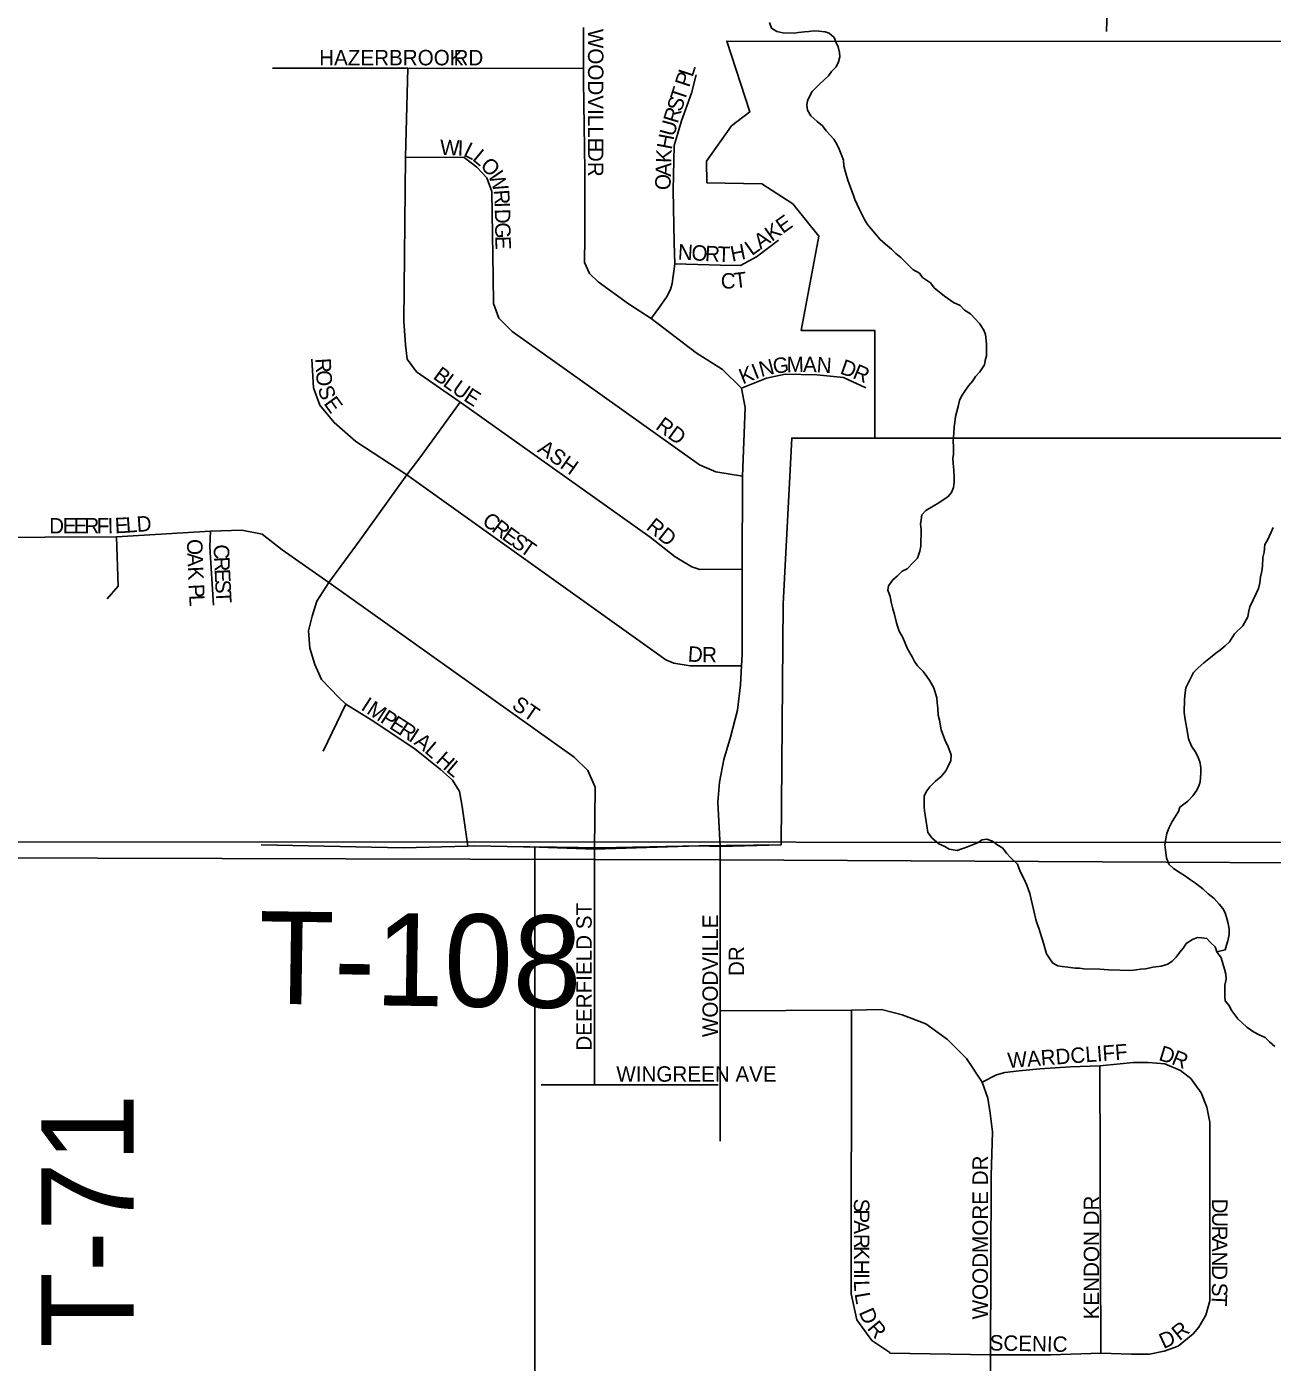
# Model space of a CAD drawing. Extents: x 8.5 to 81.5, y -1.2 to 22.4.
# Drawn here: x 51.227 to 51.992, y 15.445 to 16.265 of the extents above; entities that cross this region are included whole.
import ezdxf

# ---------------------------------------------------------------- set-up
doc = ezdxf.new("R2010")
doc.units = 0
for name, color, linetype in [('GM_X_City_Street', 7, 'Continuous'), ('GM_X_City_Street_Text', 7, 'Continuous'), ('GM_X_Corporation', 7, 'Continuous'), ('GM_X_Minor_River', 7, 'Continuous'), ('GM_X_Section', 7, 'Continuous'), ('GM_X_Township', 7, 'Continuous'), ('GM_X_Township_Road', 7, 'Continuous'), ('GM_X_Township_Road_Text', 7, 'Continuous'), ('GM_X_Township_Subdivision', 7, 'Continuous'), ('GM_X_Township_Subdivision_Text', 7, 'Continuous')]:
    doc.layers.add(name, color=color, linetype=linetype)

msp = doc.modelspace()

# ---------------------------------------------------------------- linework, layer by layer
at = {"layer": 'GM_X_City_Street'}
for points in [[(51.57556, 15.61531), (51.57556, 15.75367), (51.57556, 15.76012)], [(51.65274, 15.58085), (51.65274, 15.66089), (51.65274, 15.75344), (51.65274, 15.76168)], [(51.81842, 15.38186), (51.81872, 15.44963), (51.81923, 15.55956), (51.81992, 15.58652), (51.81854, 15.59793), (51.81715, 15.60726), (51.8137, 15.61694), (51.80402, 15.63146), (51.79227, 15.64321), (51.77913, 15.65289), (51.76461, 15.65842), (51.75182, 15.66153), (51.7335, 15.66119), (51.65274, 15.66089)], [(51.757, 15.45102), (51.74594, 15.45827), (51.73661, 15.47106), (51.73316, 15.48696), (51.7335, 15.66119)], [(51.8137, 15.61694), (51.82238, 15.62147), (51.82752, 15.62294), (51.83633, 15.62392), (51.84905, 15.62514), (51.86789, 15.62637), (51.886, 15.6271), (51.89848, 15.62832), (51.90631, 15.62906), (51.9156, 15.62906), (51.92588, 15.62832), (51.93542, 15.62416)], [(51.88663, 15.45067), (51.886, 15.6271)], [(51.94678, 15.46657), (51.95108, 15.47393), (51.95353, 15.48274), (51.95353, 15.55125), (51.95353, 15.59235), (51.95157, 15.60166), (51.94814, 15.61046), (51.94179, 15.61927), (51.93542, 15.62416)], [(51.54283, 15.61531), (51.57556, 15.61531), (51.65158, 15.61531)], [(51.757, 15.45102), (51.757, 15.45067), (51.81872, 15.44963), (51.85587, 15.44963), (51.88663, 15.45067), (51.9053, 15.44998), (51.91637, 15.44998), (51.92535, 15.45171), (51.93399, 15.45481), (51.94333, 15.46242), (51.94678, 15.46657)]]:
    msp.add_lwpolyline(points, dxfattribs=at)
at = {"layer": 'GM_X_Corporation'}
for points in [[(52.69373, 16.25605), (51.65683, 16.25633), (51.67097, 16.21283), (51.65963, 16.20428), (51.64442, 16.18256), (51.64465, 16.16931), (51.67826, 16.16872), (51.69732, 16.15634), (51.71341, 16.13647), (51.70245, 16.07867), (51.74765, 16.07866), (51.74766, 16.0125), (52.1887, 16.01239), (52.1887, 15.96504), (52.19154, 15.96504), (52.19154, 15.86617), (52.00083, 15.86622), (52.00062, 15.76241), (52.19595, 15.76556), (52.32082, 15.76513), (52.39072, 15.76449), (52.56954, 15.76016), (52.6081, 15.76015), (52.77095, 15.76245)], [(52.00956, 15.25002), (52.00062, 15.76241), (52.00083, 15.86622), (52.19154, 15.86617), (52.19154, 15.96504), (52.1887, 15.96504), (52.1887, 16.01239), (51.74766, 16.0125), (51.69667, 16.01251), (51.69134, 15.91075), (51.6902, 15.76279), (51.63972, 15.76204), (51.5788, 15.76093), (51.53889, 15.76152), (51.53881, 15.42129)]]:
    msp.add_lwpolyline(points, dxfattribs=at)
at = {"layer": 'GM_X_Minor_River'}
for points in [[(51.81469, 16.07874), (51.81212, 16.08298), (51.80655, 16.08879), (51.8028, 16.09115), (51.8002, 16.09386), (51.79607, 16.09585), (51.79045, 16.09976), (51.78411, 16.10483), (51.7819, 16.10792), (51.77703, 16.11106), (51.77519, 16.11376), (51.77106, 16.11612), (51.76809, 16.11922), (51.76362, 16.12349), (51.76064, 16.12584), (51.75804, 16.12855), (51.75431, 16.13167), (51.75095, 16.1344), (51.74317, 16.14368), (51.74134, 16.14675), (51.73806, 16.15328), (51.73697, 16.15597), (51.73552, 16.15904), (51.73444, 16.1621), (51.73336, 16.16478), (51.73121, 16.17091), (51.72979, 16.17588), (51.72873, 16.1797), (51.72842, 16.18313), (51.72698, 16.18696), (51.72591, 16.19003), (51.72445, 16.1931), (51.72262, 16.19617), (51.71779, 16.20121), (51.71558, 16.2043), (51.71222, 16.20703), (51.7085, 16.21053), (51.70629, 16.21399), (51.70597, 16.21704), (51.70641, 16.21969), (51.7076, 16.22233), (51.70918, 16.22534), (51.71383, 16.22981), (51.71924, 16.23502), (51.7212, 16.23764), (51.72391, 16.24063), (51.72549, 16.24364), (51.72631, 16.24666), (51.72599, 16.24933), (51.7253, 16.25276), (51.72385, 16.25583), (51.72276, 16.25852), (51.71978, 16.26124), (51.71714, 16.26205), (51.71336, 16.26251), (51.71033, 16.26257), (51.70728, 16.26225), (51.70462, 16.26192), (51.70082, 16.26162), (51.69816, 16.26129), (51.69133, 16.26143), (51.68755, 16.26227), (51.68418, 16.26424), (51.68311, 16.26768)], [(51.83526, 15.75096), (51.83117, 15.75484), (51.82857, 15.75756), (51.82635, 15.76064), (51.82261, 15.763), (51.81999, 15.76496), (51.8166, 15.76617), (51.81356, 15.76585), (51.81087, 15.764), (51.80474, 15.76146), (51.79825, 15.75931), (51.79333, 15.76017), (51.79071, 15.76175), (51.78695, 15.76334), (51.78285, 15.76685), (51.78026, 15.77032), (51.77959, 15.77452), (51.77826, 15.78367), (51.77794, 15.78634), (51.77807, 15.7928), (51.77965, 15.79581), (51.7816, 15.79843), (51.78508, 15.80178), (51.78856, 15.80476), (51.79129, 15.80812), (51.79287, 15.81113), (51.79445, 15.81453), (51.79452, 15.81795), (51.79273, 15.82292), (51.79091, 15.82676), (51.78983, 15.82945), (51.78839, 15.83328), (51.78738, 15.83938), (51.78668, 15.84244), (51.78639, 15.84663), (51.78608, 15.85005), (51.78576, 15.8531), (51.78506, 15.85578), (51.78399, 15.85922), (51.78142, 15.86346), (51.77958, 15.86616), (51.77737, 15.86924), (51.77402, 15.87273), (51.77218, 15.87543), (51.77072, 15.87812), (51.76779, 15.88312), (51.76489, 15.89003), (51.7627, 15.89387), (51.76162, 15.89694), (51.76092, 15.89999), (51.75987, 15.9042), (51.75881, 15.90764), (51.75775, 15.91184), (51.75706, 15.91528), (51.75563, 15.91911), (51.75606, 15.92176), (51.75879, 15.92551), (51.76149, 15.92774), (51.76459, 15.93072), (51.76766, 15.93217), (51.77154, 15.93628), (51.77387, 15.93889), (51.77547, 15.94304), (51.77591, 15.94608), (51.77612, 15.95634), (51.77581, 15.95977), (51.77625, 15.96242), (51.77669, 15.96545), (51.77902, 15.96806), (51.78363, 15.97063), (51.78709, 15.97284), (51.78978, 15.97469), (51.79248, 15.97654), (51.7948, 15.97915), (51.796, 15.98217), (51.79645, 15.9852), (51.7965, 15.98786), (51.79622, 15.99281), (51.79593, 15.997), (51.79561, 16.00005), (51.79605, 16.0027), (51.79613, 16.00688), (51.79583, 16.01069), (51.79631, 16.01562), (51.79639, 16.01942), (51.79683, 16.02207), (51.79728, 16.02587), (51.79893, 16.03192), (51.79976, 16.0357), (51.80095, 16.03834), (51.80292, 16.04134), (51.80526, 16.04472), (51.80798, 16.0477), (51.80955, 16.05033), (51.81227, 16.05332), (51.81501, 16.05744), (51.81544, 16.0601), (51.81626, 16.06312), (51.81641, 16.07034), (51.81577, 16.07606), (51.81469, 16.07874)], [(51.95785, 15.69714), (51.96281, 15.69818), (51.96363, 15.7012), (51.96444, 15.70385), (51.96528, 15.70763), (51.96535, 15.71106), (51.96466, 15.71449), (51.96397, 15.71755), (51.9629, 15.72099), (51.96144, 15.72368), (51.95921, 15.72639), (51.95625, 15.72987), (51.95251, 15.73261), (51.94916, 15.73572), (51.94468, 15.73923), (51.94169, 15.7412), (51.93795, 15.74393), (51.93532, 15.74551), (51.93121, 15.74825), (51.92823, 15.75097), (51.92679, 15.75481), (51.92581, 15.76281), (51.92625, 15.76546), (51.92709, 15.76963), (51.9283, 15.77303), (51.93028, 15.77717), (51.9342, 15.78317), (51.93502, 15.78582), (51.94002, 15.78952), (51.94313, 15.79288), (51.94548, 15.79625), (51.94667, 15.79889), (51.94748, 15.80154), (51.94797, 15.80685), (51.94804, 15.81027), (51.94735, 15.81371), (51.94627, 15.81639), (51.94481, 15.81946), (51.94224, 15.82332), (51.94044, 15.82792), (51.93976, 15.83173), (51.93907, 15.83517), (51.9384, 15.83974), (51.93773, 15.84394), (51.9379, 15.8523), (51.93836, 15.8561), (51.9388, 15.85913), (51.94118, 15.86403), (51.94355, 15.86854), (51.94627, 15.87153), (51.94974, 15.8745), (51.95398, 15.87783), (51.95707, 15.88043), (51.96015, 15.88265), (51.96286, 15.88488), (51.96557, 15.88749), (51.9687, 15.89236), (51.97374, 15.89721), (51.97688, 15.90285), (51.97732, 15.9055), (51.97815, 15.9089), (51.98212, 15.91757), (51.98331, 15.92021), (51.98414, 15.92361), (51.9846, 15.9274), (51.98543, 15.93081), (51.98587, 15.93384), (51.98598, 15.93916), (51.98681, 15.94257), (51.98728, 15.94712), (51.98885, 15.94975), (51.99085, 15.95427), (51.99243, 15.95766)], [(51.99346, 15.63899), (51.9901, 15.64172), (51.9875, 15.64444), (51.98374, 15.64604), (51.98037, 15.64801), (51.97625, 15.65075), (51.97066, 15.65581), (51.96697, 15.66083), (51.96514, 15.66429), (51.96292, 15.66699), (51.9626, 15.66966), (51.96274, 15.6765), (51.96358, 15.68029), (51.96326, 15.68334), (51.96256, 15.6864), (51.96043, 15.69328), (51.95785, 15.69714), (51.95678, 15.7002), (51.95417, 15.70253), (51.95157, 15.70525), (51.94854, 15.70569), (51.94589, 15.70575), (51.94283, 15.70467), (51.93898, 15.70208), (51.93741, 15.69945), (51.93508, 15.69684), (51.93274, 15.69384), (51.93041, 15.69123), (51.92772, 15.68938), (51.92352, 15.68833), (51.91858, 15.68767), (51.914, 15.68662), (51.91096, 15.6863), (51.9083, 15.68597), (51.90487, 15.68566), (51.89122, 15.68594), (51.88592, 15.68643), (51.87606, 15.68663), (51.87341, 15.68706), (51.87075, 15.68711), (51.86621, 15.68759), (51.86281, 15.68804), (51.86016, 15.68847), (51.85715, 15.69005), (51.85531, 15.69275), (51.8531, 15.69584), (51.85134, 15.70234), (51.84849, 15.71152), (51.84741, 15.71421), (51.8467, 15.71688), (51.84566, 15.72147), (51.84495, 15.72414), (51.8439, 15.72835), (51.84286, 15.73293), (51.84106, 15.73791), (51.83925, 15.74213), (51.83706, 15.74636), (51.83526, 15.75096)]]:
    msp.add_lwpolyline(points, dxfattribs=at)
at = {"layer": 'GM_X_Section'}
for points in [[(51.20445, 16.76644), (52.20343, 16.76022), (52.20331, 15.76418), (51.19552, 15.7645)], [(51.19552, 15.7645), (52.20331, 15.76418), (52.19754, 14.74817), (51.19611, 14.74419)]]:
    msp.add_lwpolyline(points, close=True, dxfattribs=at)
at = {"layer": 'GM_X_Township'}
for points in [[(51.19376, 15.75486), (51.57556, 15.75368), (51.65275, 15.75344), (52.20031, 15.75061), (52.43974, 15.75009), (52.67955, 15.74975)], [(52.67955, 15.74975), (52.43974, 15.75009), (52.20031, 15.75061), (51.65275, 15.75344), (51.57556, 15.75368), (51.19376, 15.75486)]]:
    msp.add_lwpolyline(points, dxfattribs=at)
at = {"layer": 'GM_X_Township_Road'}
for points in [[(51.37083, 15.76284), (51.45811, 15.76095), (51.49766, 15.76195), (51.50214, 15.76206), (51.53194, 15.76162)], [(51.53194, 15.76162), (51.53587, 15.76156), (51.57556, 15.76012), (51.63973, 15.76204), (51.65274, 15.76168), (51.69019, 15.76279)]]:
    msp.add_lwpolyline(points, dxfattribs=at)
at = {"layer": 'GM_X_Township_Subdivision'}
for points in [[(51.89007, 16.26215), (51.89095, 16.29649), (51.89073, 16.3219), (51.89118, 16.33958), (51.89313, 16.34829), (51.89882, 16.35753), (51.91429, 16.37865), (51.93596, 16.41192), (51.94189, 16.41867), (51.94717, 16.43136), (51.94787, 16.46861), (51.94414, 16.48443)], [(51.5687, 16.26478), (51.5687, 16.23944), (51.5687, 16.23163), (51.56967, 16.17704), (51.56967, 16.13607), (51.56941, 16.12029), (51.57246, 16.11368), (51.57778, 16.10842), (51.59635, 16.09492), (51.61031, 16.08598), (51.63793, 16.06489), (51.65414, 16.05465), (51.66577, 16.04321), (51.66817, 16.03139), (51.66645, 15.98912), (51.66623, 15.93201), (51.66622, 15.87962), (51.66585, 15.87259), (51.66525, 15.86108), (51.6633, 15.84549), (51.65904, 15.82894), (51.65497, 15.81523), (51.65238, 15.80115), (51.65127, 15.78892), (51.65274, 15.76168)], [(51.5687, 16.23944), (51.46093, 16.23979), (51.37778, 16.23962)], [(51.66623, 15.93201), (51.64025, 15.9318), (51.63533, 15.93345), (51.62511, 15.93966), (51.60966, 15.95179), (51.49851, 16.03079), (51.49299, 16.03463), (51.46633, 16.05321), (51.46047, 16.06102), (51.45951, 16.06978), (51.45852, 16.08442), (51.4595, 16.18502), (51.46093, 16.23979)], [(51.61031, 16.08598), (51.61483, 16.09207), (51.61981, 16.09905), (51.62221, 16.1037), (51.62317, 16.10743), (51.62494, 16.11954), (51.6245, 16.13248), (51.62382, 16.16472), (51.62451, 16.19227), (51.62898, 16.20742), (51.63518, 16.22429), (51.63792, 16.23553)], [(51.66645, 15.98912), (51.65008, 15.99188), (51.64011, 15.99613), (51.57733, 16.04074), (51.52498, 16.07794), (51.51672, 16.0862), (51.51362, 16.09515), (51.51328, 16.11134), (51.51259, 16.16403), (51.50949, 16.17229), (51.50329, 16.17883), (51.49558, 16.18483), (51.4595, 16.18502)], [(51.62494, 16.11954), (51.65296, 16.11881), (51.66529, 16.1186), (51.67508, 16.12394), (51.68865, 16.13411)], [(51.66585, 15.87259), (51.63426, 15.87268), (51.6243, 15.87439), (51.61928, 15.87632), (51.60933, 15.88349), (51.51898, 15.94791), (51.46022, 15.99002), (51.429, 16.01035), (51.41563, 16.02201), (51.40684, 16.03275), (51.40294, 16.04346), (51.40198, 16.06102)], [(51.66577, 16.04321), (51.68128, 16.0493), (51.69272, 16.05169), (51.71211, 16.05133), (51.72855, 16.04966), (51.74226, 16.04342)], [(51.49766, 15.76195), (51.49434, 15.78619), (51.49273, 15.79549), (51.48824, 15.8024), (51.48088, 15.80903), (51.46521, 15.82179), (51.4383, 15.8396), (51.42273, 15.84917), (51.41856, 15.85333), (51.40796, 15.86428), (51.40371, 15.87359), (51.40067, 15.8835), (51.39987, 15.89422), (51.40209, 15.90313), (51.40492, 15.91243), (51.41238, 15.92381), (51.43163, 15.95006), (51.46022, 15.99002), (51.46825, 16.00044), (51.49299, 16.03463)], [(51.19375, 15.9514), (51.28197, 15.95195), (51.33978, 15.95532), (51.359, 15.95593), (51.37154, 15.9535), (51.38382, 15.94389), (51.41238, 15.92381), (51.56301, 15.81666), (51.57138, 15.8083), (51.57601, 15.79808), (51.57556, 15.76012)], [(51.33978, 15.95532), (51.33937, 15.94561), (51.34153, 15.90989)], [(51.28197, 15.95195), (51.28303, 15.9216), (51.27619, 15.91381)], [(51.42273, 15.84917), (51.40881, 15.82017)]]:
    msp.add_lwpolyline(points, dxfattribs=at)

# ---------------------------------------------------------------- texts
at = {"layer": 'GM_X_City_Street_Text'}
for s, height, rotation, p in [('DEERFIELD ST', 0.0094697, 90, (51.57384, 15.63634)), ('WOODVILLE', 0.00947, 90, (51.65134, 15.64467)), ('DR', 0.00947, 90, (51.66745, 15.68217)), ('WARDCLIFF', 0.00947, 4.29017, (51.8296, 15.62561)), ('D', 0.00947, 343.05794, (51.92156, 15.63064)), ('R', 0.00947, 338.09938, (51.92933, 15.62829)), ('WINGREEN AVE', 0.0094697, 0.00001, (51.58895, 15.61729)), ('WOODMORE DR', 0.0094697, 90, (51.81717, 15.47134)), ('S', 0.00947, 270.05466, (51.7349, 15.5455)), ('KENDON DR', 0.00947, 90, (51.8855, 15.47134)), ('D', 0.00947, 269.86883, (51.9549, 15.54551)), ('P', 0.00947, 270.02733, (51.73491, 15.53884)), ('U', 0.00947, 269.86883, (51.95489, 15.53718)), ('A', 0.00947, 270.03787, (51.73491, 15.53217)), ('R', 0.00947, 269.85426, (51.95487, 15.52885)), ('R', 0.00947, 270.04154, (51.73492, 15.52384)), ('A', 0.00947, 269.86874, (51.95485, 15.52135)), ('K', 0.00947, 270.03787, (51.73492, 15.51634)), ('N', 0.00947, 269.86883, (51.95483, 15.51301)), ('H', 0.00947, 270.03787, (51.73493, 15.50801)), ('D', 0.00947, 269.86883, (51.95481, 15.50468)), ('I', 0.00947, 270.04372, (51.73494, 15.49967)), ('L', 0.00947, 271.35098, (51.73494, 15.49527)), ('L', 0.00947, 279.65701, (51.73524, 15.48711)), ('T', 0.00947, 267.45822, (51.95477, 15.48729)), ('S', 0.00947, 269.85738, (51.95478, 15.49385)), ('D', 0.00947, 293.73515, (51.73773, 15.4757)), ('R', 0.00947, 309.56639, (51.74258, 15.46565)), ('R', 0.00947, 39.20016, (51.93485, 15.45787)), ('SCENIC', 0.00947, 358.82885, (51.81816, 15.45229)), ('D', 0.00947, 24.54161, (51.92507, 15.45304))]:
    msp.add_text(s, height=height, rotation=rotation, dxfattribs=at).set_placement(p)
at = {"layer": 'GM_X_Township_Road_Text'}
for s, rotation, p in [('T-108', 359.1581, (51.36882, 15.66526)), ('T-71', 90, (51.29257, 15.45384))]:
    msp.add_text(s, height=0.056818, rotation=rotation, dxfattribs=at).set_placement(p)
at = {"layer": 'GM_X_Township_Subdivision_Text'}
for s, rotation, p in [('WOODVILLE', 270, (51.57157, 16.26384)), ('HAZERBROOK', 0.00001, (51.40645, 16.24145)), ('RD', 0.00001, (51.48895, 16.24145)), ('L', 71.94517, (51.63575, 16.23383)), ('P', 71.97115, (51.63369, 16.22749)), ('T', 71.94517, (51.63085, 16.21876)), ('R', 73.07046, (51.62662, 16.20529)), ('S', 72.03155, (51.62879, 16.21243)), ('U', 74.96722, (51.62448, 16.19732)), ('H', 79.20445, (51.62296, 16.18932)), ('W', 357.91499, (51.48053, 16.18645)), ('I', 357.90155, (51.49136, 16.18606)), ('L', 333.70377, (51.4945, 16.18616)), ('L', 320.14546, (51.49998, 16.18353)), ('O', 313.42345, (51.50489, 16.17946)), ('DR', 270, (51.57157, 16.19134)), ('K', 87.94522, (51.62271, 16.18137)), ('W', 289.81217, (51.51008, 16.17428)), ('A', 88.14181, (51.62244, 16.17305)), ('O', 88.14181, (51.62217, 16.16472)), ('R', 274.22922, (51.51361, 16.16475)), ('I', 271.79265, (51.51416, 16.15738)), ('D', 271.15845, (51.51429, 16.15324)), ('E', 35.50909, (51.69121, 16.13776)), ('G', 271.18703, (51.51445, 16.14491)), ('K', 35.54984, (51.68443, 16.13291)), ('E', 271.17472, (51.51463, 16.13658)), ('L', 35.43673, (51.67215, 16.12421)), ('A', 35.19973, (51.67757, 16.12807)), ('N', 356.54499, (51.62657, 16.12228)), ('O', 356.56986, (51.63489, 16.12178)), ('R', 356.5494, (51.64321, 16.12128)), ('T', 358.49989, (51.65105, 16.12081)), ('H', 11.5139, (51.66005, 16.12084)), ('C', 0.34003, (51.65314, 16.10433)), ('T', 6.90956, (51.66182, 16.10445)), ('R', 273.45061, (51.40407, 16.06139)), ('N', 14.7836, (51.67793, 16.04995)), ('G', 6.81326, (51.68565, 16.05201)), ('M', 0.76511, (51.69366, 16.05298)), ('A', 359.32236, (51.70359, 16.05311)), ('N', 356.21645, (51.71179, 16.05302)), ('D', 340.59028, (51.72582, 16.0523)), ('O', 273.43321, (51.40452, 16.05391)), ('B', 324.01906, (51.47584, 16.04945)), ('L', 324.00591, (51.4819, 16.04504)), ('K', 21.41576, (51.66657, 16.04547)), ('I', 21.42094, (51.67433, 16.04852)), ('R', 337.2064, (51.73354, 16.04958)), ('S', 287.0826, (51.40546, 16.04317)), ('U', 324.59315, (51.48738, 16.04106)), ('E', 327.32945, (51.49458, 16.03596)), ('E', 305.69433, (51.4089, 16.0338)), ('RD', 323.75059, (51.61251, 16.0186)), ('ASH', 324.63543, (51.53999, 16.00446)), ('D', 0.02186, (51.24062, 15.95395)), ('E', 0.01954, (51.24895, 15.95395)), ('E', 0.01954, (51.25562, 15.95396)), ('R', 0.04072, (51.26229, 15.95396)), ('F', 0.02732, (51.26979, 15.95397)), ('I', 0.67527, (51.27657, 15.95397)), ('E', 2.91355, (51.28114, 15.95403)), ('L', 4.16887, (51.28801, 15.95439)), ('D', 4.24846, (51.29468, 15.95487)), ('C', 322.64913, (51.50587, 15.96025)), ('R', 322.70848, (51.51184, 15.9557)), ('RD', 321.34553, (51.60673, 15.9569)), ('E', 324.13712, (51.51801, 15.951)), ('S', 325.23972, (51.52358, 15.94698)), ('O', 271.224, (51.32528, 15.95045)), ('C', 272.23434, (51.34157, 15.94707)), ('T', 325.29256, (51.52907, 15.94317)), ('A', 272.37173, (51.32546, 15.94191)), ('R', 272.74847, (51.34187, 15.93949)), ('K', 272.56342, (51.32581, 15.93356)), ('E', 272.80363, (51.34223, 15.93198)), ('P', 272.62366, (51.3263, 15.92272)), ('S', 272.78738, (51.34255, 15.92532)), ('L', 272.59637, (51.3266, 15.91606)), ('T', 272.79153, (51.34288, 15.91866)), ('D', 355.97512, (51.63263, 15.8754)), ('R', 359.92062, (51.64164, 15.87479)), ('I', 326.98896, (51.43151, 15.84608)), ('M', 326.96163, (51.435, 15.84381)), ('ST', 325.30922, (51.52413, 15.84697)), ('P', 326.98549, (51.44339, 15.83835)), ('E', 326.96926, (51.44898, 15.83472)), ('R', 326.97003, (51.45456, 15.83109)), ('I', 326.95232, (51.46085, 15.827)), ('A', 322.1902, (51.46418, 15.82485)), ('L', 319.07874, (51.47065, 15.81983)), ('H', 318.54003, (51.47755, 15.81382)), ('L', 319.72516, (51.48396, 15.80816))]:
    msp.add_text(s, height=0.00947, rotation=rotation, dxfattribs=at).set_placement(p)

doc.saveas('drawing.dxf')
